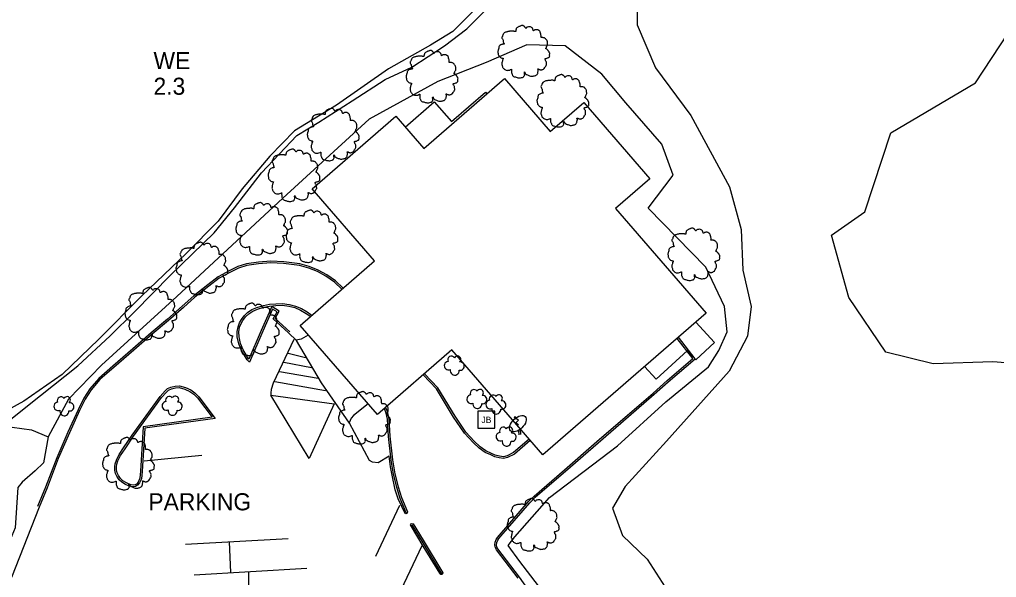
# Model space of a CAD drawing. Extents: x 2160437 to 2172832, y 205694 to 212444.
# Drawn here: x 2171725.5 to 2172011.7, y 206806 to 206969.3 of the extents above; entities that cross this region are included whole.
import ezdxf

# ---------------------------------------------------------------- set-up
doc = ezdxf.new("R2010")
doc.units = 0
for name, color, linetype in [('RD_EX_Bldg', 7, 'Continuous'), ('RD_EX_BldgApp', 7, 'Continuous'), ('RD_EX_Conc', 7, 'Continuous'), ('RD_EX_DR_Inlet', 7, 'Continuous'), ('RD_EX_H2O_Pond', 7, 'Continuous'), ('RD_EX_H2O_txCode', 7, 'Continuous'), ('RD_EX_Parking_Paved', 7, 'Continuous'), ('RD_EX_ParkingStripe', 7, 'Continuous'), ('RD_EX_Road_txCode', 7, 'Continuous'), ('RD_EX_VEG', 7, 'Continuous'), ('RD_EX_VEG_ShrubLine', 7, 'Continuous'), ('RD_EX_VEG_TreeLine', 7, 'Continuous')]:
    doc.layers.add(name, color=color, linetype=linetype)

# ---------------------------------------------------------------- blocks, each defined once
blk = doc.blocks.new('T2')
at = {"layer": 'RD_EX_VEG'}
for points in [[(0.05, 7.21), (-0.25, 7.24), (-0.57, 7.14), (-0.82, 7.04), (-1.05, 6.96), (-1.27, 6.86), (-1.57, 6.69), (-1.8, 6.49), (-1.92, 6.24), (-1.97, 6.01), (-2.02, 5.74), (-2.02, 5.56), (-2.15, 5.54), (-2.3, 5.56), (-2.55, 5.64), (-2.8, 5.64), (-3.05, 5.64), (-3.4, 5.61), (-3.75, 5.61), (-4.02, 5.56), (-4.35, 5.51), (-4.72, 5.39), (-5.07, 5.26), (-5.37, 5.01), (-5.62, 4.54), (-5.75, 4.19), (-5.9, 3.94), (-5.75, 3.49), (-5.57, 3.14), (-5.55, 2.94), (-5.47, 2.52), (-5.37, 2.29), (-5.25, 2.09), (-5.32, 2.07), (-5.7, 2.02), (-6, 1.92), (-6.42, 1.69), (-6.64, 1.47), (-6.74, 1.14), (-6.77, 0.79), (-6.87, 0.59), (-6.94, 0.32), (-6.97, 0.24), (-7.02, -0.08), (-6.92, -0.53), (-6.89, -0.88), (-6.77, -1.11), (-6.62, -1.28), (-6.44, -1.53), (-6.05, -1.76), (-5.72, -1.86), (-5.52, -1.88), (-5.7, -2.38), (-5.75, -2.73), (-5.87, -3.13), (-5.87, -3.21), (-5.92, -3.68), (-5.77, -4.01), (-5.7, -4.38), (-5.52, -4.61), (-5.25, -4.91), (-4.92, -5.13), (-4.42, -5.26), (-4.02, -5.23), (-3.45, -5.06), (-3.2, -4.98), (-3.22, -5.16), (-3.2, -5.53), (-3.2, -5.96), (-3.05, -6.28), (-2.95, -6.56), (-2.8, -6.81), (-2.47, -7.03), (-2.07, -7.11), (-1.65, -7.26), (-1.2, -7.33), (-0.7, -7.36), (-0.1, -7.21), (0.18, -7.08), (0.28, -6.91), (0.48, -6.53), (0.43, -6.31), (0.45, -5.71), (0.55, -5.88), (0.73, -6.23), (1.23, -6.53), (1.63, -6.71), (2.1, -6.86), (2.4, -6.93), (2.88, -6.86), (3.25, -6.78), (3.63, -6.66), (3.93, -6.38), (4.1, -6.11), (4.15, -5.83), (4.23, -5.46), (4.28, -5.28)], [(4.28, -5.28), (4.2, -5.11), (4.15, -4.86), (4.23, -4.88), (4.4, -4.93), (4.68, -5.06), (4.9, -5.13), (5.23, -5.11), (5.5, -5.01), (5.95, -4.73), (6.22, -4.26), (6.5, -3.86), (6.57, -3.53), (6.52, -3.31), (6.5, -2.81), (6.3, -2.56), (6.25, -2.43), (6.15, -2.03), (6.22, -1.98), (6.5, -1.93), (6.87, -1.81), (7.15, -1.68), (7.37, -1.51), (7.45, -1.28), (7.42, -0.88), (7.47, -0.48), (7.4, -0.33), (7.3, -0.18), (7.22, 0.02), (7.07, 0.17), (6.97, 0.32), (6.87, 0.42), (6.75, 0.57), (6.57, 0.69), (6.42, 0.74), (6.37, 0.89), (6.52, 1.09), (6.57, 1.19), (6.6, 1.42), (6.82, 1.77), (6.87, 2.17), (6.82, 2.59), (6.77, 2.87), (6.62, 3.14), (6.42, 3.39), (6.3, 3.56), (6.12, 3.69), (5.8, 3.81), (5.55, 3.86), (5.2, 3.86), (5, 3.91), (5.03, 3.96), (5.03, 4.11), (5.03, 4.39), (4.95, 4.84), (4.8, 5.34), (4.8, 5.36), (4.7, 5.61), (4.48, 5.81), (4.3, 5.91), (4.1, 6.04), (3.85, 6.06), (3.55, 6.06), (3.28, 6.01), (3.08, 5.91), (2.9, 5.79), (2.83, 5.94), (2.73, 6.24), (2.68, 6.39), (2.53, 6.56), (2.3, 6.76), (1.85, 6.89), (1.23, 6.81), (0.93, 6.61), (0.78, 6.44), (0.73, 6.56), (0.53, 6.76), (0.43, 6.94), (0.25, 7.06), (0.1, 7.16), (0, 7.21)]]:
    blk.add_spline(points, degree=3, dxfattribs=at)

msp = doc.modelspace()

# ---------------------------------------------------------------- linework, layer by layer
at = {"layer": 'RD_EX_Bldg'}
msp.add_lwpolyline([(2171926.67, 206883.34), (2171878.8, 206841.89), (2171852.21, 206872.59), (2171830.4, 206853.7), (2171807.79, 206879.8), (2171829.57, 206898.66), (2171811.29, 206919.76), (2171835.8, 206940.98), (2171843.97, 206931.55), (2171867.57, 206951.99), (2171880.99, 206936.49), (2171890.81, 206945), (2171910.14, 206922.67), (2171900.12, 206914)], close=True, dxfattribs=at)
at = {"layer": 'RD_EX_BldgApp'}
for p, q in [((2171870.91, 206852.33), (2171870.51, 206852.72)), ((2171871.69, 206852.01), (2171870.58, 206852.85)), ((2171870.76, 206853.01), (2171871.18, 206852.65)), ((2171870.79, 206852.75), (2171870.79, 206852.75)), ((2171870.91, 206852.73), (2171870.91, 206852.73)), ((2171871.18, 206852.65), (2171870.91, 206852.33)), ((2171870.93, 206851.25), (2171871.69, 206852.01)), ((2171871.69, 206850.63), (2171870.93, 206851.25)), ((2171871.69, 206849.07), (2171871.77, 206847.73)), ((2171872.23, 206849.36), (2171872.31, 206847.9))]:
    msp.add_line(p, q, dxfattribs=at)
for points in [[(2171838.54, 206937.82), (2171847.01, 206945.23), (2171852.12, 206939.4), (2171862.02, 206948.05), (2171862.45, 206947.56)], [(2171912.06, 206864), (2171921.18, 206872.4), (2171923.67, 206869.7), (2171929.14, 206874.73), (2171923.63, 206880.71)], [(2171908.64, 206867.72), (2171912.06, 206864)]]:
    msp.add_lwpolyline(points, dxfattribs=at)
msp.add_ellipse((2171871.54, 206851.02), major_axis=(-2.15, -2.07), ratio=0.564687, dxfattribs=at)
msp.add_ellipse((2171870.64, 206852.86), major_axis=(0.099, 0.164), ratio=0.846225, start_param=6.138676, end_param=9.218032, dxfattribs=at)
at = {"layer": 'RD_EX_Conc'}
for points in [[(2171820.36, 206890.68), (2171818.14, 206892.85), (2171815.54, 206894.62), (2171813.02, 206895.97), (2171810.42, 206897.04), (2171807.64, 206897.77), (2171802.94, 206898.35), (2171799.13, 206898.57), (2171795.52, 206898.31), (2171792.06, 206897.77), (2171789.53, 206897.01), (2171786.91, 206895.75), (2171783.72, 206893.98), (2171780.73, 206891.66), (2171776.59, 206888.43), (2171773.19, 206885.42), (2171768.86, 206881.58), (2171764.07, 206877.6), (2171758.72, 206872.95), (2171752.85, 206867.85), (2171748.72, 206864.29), (2171746.09, 206861.22), (2171744.36, 206858.44), (2171742.7, 206855.12), (2171739.69, 206848.57), (2171736.44, 206841.03), (2171733.15, 206832.43), (2171730.85, 206826.78)], [(2171804.69, 206877.93), (2171800.47, 206881.76), (2171801.64, 206883.91), (2171799.46, 206885.28), (2171796.32, 206878.3), (2171792.74, 206869.93), (2171792.63, 206870.04), (2171791.06, 206872.67), (2171790.25, 206874.52), (2171789.83, 206876.46), (2171789.76, 206877.93), (2171790.02, 206879.23), (2171790.47, 206880.3), (2171790.97, 206881.23), (2171791.72, 206882.3), (2171792.67, 206883.21), (2171793.85, 206883.99), (2171795.23, 206884.58), (2171797.09, 206885.14), (2171798.8, 206885.45), (2171800.61, 206885.59), (2171802.54, 206885.69), (2171804.41, 206885.44), (2171806.22, 206884.98), (2171807.89, 206884.23), (2171809.54, 206883.29), (2171810.57, 206882.61), (2171810.81, 206882.41)], [(2171810.22, 206877), (2171810.1, 206876.92), (2171808, 206875.72), (2171807.58, 206875.64), (2171806.55, 206875.47)], [(2171877.14, 206798.75), (2171872.01, 206806.13), (2171865.68, 206814.41), (2171865.39, 206814.89), (2171865.24, 206815.56), (2171865.36, 206816.22), (2171865.61, 206816.96), (2171865.91, 206817.42), (2171866.52, 206818.1), (2171875.01, 206827.88), (2171876.61, 206829.5), (2171885.49, 206837.17), (2171895, 206845.38), (2171903.91, 206853.13), (2171911.49, 206859.62), (2171915.59, 206863.3), (2171923.46, 206870.01), (2171918.54, 206876.3)], [(2171874.85, 206846.46), (2171870.28, 206842.56), (2171868.35, 206841.57), (2171867.29, 206841.37), (2171866.1, 206841.49), (2171864.91, 206841.82), (2171863.77, 206842.31), (2171862.18, 206843.06), (2171860.52, 206844.26), (2171858.75, 206845.86), (2171856.25, 206848.52), (2171853.13, 206853.18), (2171848.09, 206861.55), (2171844.19, 206865.65)], [(2171827.65, 206856.87), (2171823.35, 206853.39), (2171822.69, 206852.67), (2171822.11, 206851.3)], [(2171832.38, 206855.42), (2171832.7, 206854.53), (2171833.2, 206852.32), (2171833.57, 206847.29), (2171834.33, 206840.35), (2171834.98, 206836.27), (2171835.94, 206832.46), (2171836.92, 206829.2), (2171838.72, 206825.01)], [(2171840.43, 206821.45), (2171843.38, 206816.67), (2171849.15, 206807.08)]]:
    msp.add_lwpolyline(points, dxfattribs=at)
msp.add_lwpolyline([(2171758.27, 206833.16), (2171757.62, 206833.34), (2171756.85, 206833.69), (2171755.78, 206834.32), (2171755.13, 206834.96), (2171754.49, 206835.89), (2171754.15, 206836.64), (2171753.97, 206837.5), (2171753.95, 206838.37), (2171754.08, 206839.16), (2171754.38, 206840.13), (2171755.15, 206841.71), (2171756.46, 206843.68), (2171758.97, 206847.41), (2171767.11, 206858.64), (2171768.56, 206860.25), (2171769.2, 206860.85), (2171770.01, 206861.23), (2171771.24, 206861.52), (2171772.33, 206861.59), (2171773.95, 206861.16), (2171775.47, 206860.45), (2171776.58, 206859.7), (2171777.68, 206858.56), (2171781.97, 206852.93), (2171761.77, 206850.11), (2171761, 206837.11), (2171760.74, 206835.05), (2171760.3, 206833.94), (2171759.81, 206833.37), (2171759.37, 206833.1), (2171758.87, 206833.07)], close=True, dxfattribs=at)
at = {"layer": 'RD_EX_DR_Inlet'}
msp.add_line((2171864.81, 206849.73), (2171864.81, 206854.73), dxfattribs=at)
msp.add_lwpolyline([(2171864.81, 206849.73), (2171864.81, 206854.73), (2171859.81, 206854.73), (2171859.81, 206849.73)], close=True, dxfattribs=at)
at = {"layer": 'RD_EX_H2O_Pond'}
msp.add_lwpolyline([(2171858.83, 206972.09), (2171852.49, 206965.81), (2171845.89, 206961.74), (2171833.59, 206954.85), (2171818.37, 206944.23), (2171806.06, 206936.69), (2171798.87, 206929.34), (2171790.8, 206919.75), (2171783.73, 206910.26), (2171774.4, 206900.79), (2171761.39, 206888.45), (2171748.8, 206875.76), (2171737.99, 206865.4), (2171726.78, 206857.6), (2171722.01, 206854.96)], dxfattribs=at)
at = {"layer": 'RD_EX_Parking_Paved'}
for points in [[(2171819.98, 206890.36), (2171817.82, 206892.46), (2171815.28, 206894.19), (2171812.8, 206895.52), (2171810.26, 206896.56), (2171807.55, 206897.28), (2171802.9, 206897.85), (2171799.14, 206898.07), (2171795.58, 206897.81), (2171792.17, 206897.28), (2171789.71, 206896.55), (2171787.14, 206895.3), (2171783.99, 206893.56), (2171781.03, 206891.27), (2171776.91, 206888.05), (2171773.53, 206885.05), (2171769.19, 206881.2), (2171764.39, 206877.21), (2171759.05, 206872.58), (2171753.18, 206867.47), (2171749.08, 206863.93), (2171746.5, 206860.92), (2171744.8, 206858.2), (2171743.15, 206854.91), (2171740.15, 206848.36), (2171736.9, 206840.84), (2171733.61, 206832.25), (2171731.31, 206826.59), (2171723.15, 206806.04)], [(2171804.36, 206877.56), (2171799.84, 206881.66), (2171800.98, 206883.74), (2171799.68, 206884.55), (2171796.77, 206878.1), (2171792.91, 206869.04), (2171792.24, 206869.73), (2171790.61, 206872.44), (2171789.77, 206874.37), (2171789.34, 206876.4), (2171789.26, 206877.97), (2171789.54, 206879.38), (2171790.02, 206880.51), (2171790.54, 206881.49), (2171791.34, 206882.62), (2171792.36, 206883.6), (2171793.62, 206884.43), (2171795.06, 206885.05), (2171796.97, 206885.63), (2171798.73, 206885.95), (2171800.58, 206886.09), (2171802.57, 206886.19), (2171804.5, 206885.94), (2171806.39, 206885.45), (2171808.12, 206884.68), (2171809.8, 206883.71), (2171810.86, 206883.01), (2171811.19, 206882.74)], [(2171832.78, 206855.77), (2171833.19, 206854.67), (2171833.7, 206852.39), (2171834.06, 206847.34), (2171834.83, 206840.42), (2171835.47, 206836.37), (2171836.42, 206832.59), (2171837.39, 206829.38), (2171839.18, 206825.2), (2171838.99, 206824.71), (2171838.7, 206824.65), (2171838.49, 206824.75), (2171837.49, 206826.75), (2171836.47, 206829.05), (2171835.6, 206831.7), (2171834.73, 206835.92), (2171834.2, 206838.42), (2171833.78, 206841.49), (2171830.62, 206839.52), (2171828.94, 206839.73), (2171828.02, 206840.23), (2171822.21, 206851.15), (2171813.98, 206863.02), (2171806.64, 206875.38), (2171804.36, 206877.56)], [(2171871.61, 206805.84), (2171865.27, 206814.13), (2171864.92, 206814.7), (2171864.73, 206815.55), (2171864.88, 206816.35), (2171865.16, 206817.18), (2171865.51, 206817.72), (2171866.14, 206818.43), (2171874.65, 206828.22), (2171876.26, 206829.86), (2171885.16, 206837.55), (2171894.67, 206845.76), (2171903.59, 206853.51), (2171911.16, 206859.99), (2171915.26, 206863.68), (2171922.77, 206870.08), (2171918.16, 206875.97)], [(2171875.17, 206846.08), (2171870.56, 206842.14), (2171868.51, 206841.09), (2171867.32, 206840.87), (2171866.01, 206841), (2171864.75, 206841.35), (2171863.57, 206841.86), (2171861.93, 206842.62), (2171860.21, 206843.87), (2171858.4, 206845.5), (2171855.85, 206848.21), (2171852.71, 206852.91), (2171847.69, 206861.25), (2171843.82, 206865.32)]]:
    msp.add_lwpolyline(points, dxfattribs=at)
for points in [[(2171758.14, 206832.68), (2171757.45, 206832.87), (2171756.62, 206833.24), (2171755.47, 206833.92), (2171754.75, 206834.64), (2171754.06, 206835.64), (2171753.67, 206836.48), (2171753.48, 206837.44), (2171753.45, 206838.41), (2171753.59, 206839.27), (2171753.91, 206840.32), (2171754.72, 206841.96), (2171756.04, 206843.96), (2171758.56, 206847.7), (2171766.72, 206858.95), (2171768.21, 206860.6), (2171768.92, 206861.27), (2171769.84, 206861.7), (2171771.17, 206862.02), (2171772.39, 206862.1), (2171774.12, 206861.63), (2171775.71, 206860.88), (2171776.9, 206860.08), (2171778.06, 206858.89), (2171782.89, 206852.55), (2171762.25, 206849.67), (2171761.5, 206837.06), (2171761.23, 206834.93), (2171760.73, 206833.68), (2171760.13, 206832.99), (2171759.53, 206832.61), (2171758.9, 206832.57)], [(2171849.57, 206807.34), (2171849.33, 206806.87), (2171848.98, 206806.9), (2171848.7, 206807.31), (2171843.77, 206815.18), (2171840.11, 206821.38), (2171840.27, 206821.74), (2171840.53, 206821.84), (2171840.86, 206821.71), (2171843.8, 206816.93)]]:
    msp.add_lwpolyline(points, close=True, dxfattribs=at)
at = {"layer": 'RD_EX_ParkingStripe'}
for points in [[(2171805.9, 206875.64), (2171799.88, 206862.87), (2171799.22, 206861.07), (2171799.17, 206860.08), (2171799.2, 206859.37), (2171817.71, 206856.83), (2171810.41, 206840.79), (2171799.2, 206859.37)], [(2171804.26, 206871.7), (2171809.31, 206870.36)], [(2171803.01, 206869.02), (2171811.1, 206867.51)], [(2171801.7, 206866.3), (2171812.98, 206864.31)], [(2171800.29, 206863.39), (2171815.19, 206860.73)], [(2171762.01, 206840.18), (2171778.98, 206841.79)], [(2171829.93, 206812.3), (2171836.95, 206827.18)], [(2171774.13, 206815.81), (2171804.28, 206817.38)], [(2171787.46, 206807.44), (2171787.01, 206816.48)], [(2171835.58, 206798.69), (2171843.48, 206815.42)], [(2171776.66, 206806.8), (2171809.72, 206808.78)], [(2171792.59, 206798.76), (2171792.68, 206807.76)]]:
    msp.add_lwpolyline(points, dxfattribs=at)
at = {"layer": 'RD_EX_VEG'}
for centre, radius, start, end in [((2171852.05, 206869.7), 1.08, 34.9763, 204.756), ((2171853.82, 206869.85), 0.995, 308.7626, 152.0467), ((2171851.21, 206867.99), 1.26, 96.4518, 294.734), ((2171854.61, 206867.87), 1.22, 256.5667, 98.1046), ((2171853.02, 206866.55), 1.32, 166.8827, 5.7589), ((2171857.83, 206858.21), 1.26, 96.4518, 294.734), ((2171858.67, 206859.92), 1.08, 34.9763, 204.756), ((2171860.44, 206860.07), 0.995, 308.7626, 152.0467), ((2171861.23, 206858.09), 1.22, 256.5667, 98.1046), ((2171864.24, 206858.32), 1.08, 34.9763, 204.756), ((2171866.01, 206858.47), 0.995, 308.7626, 152.0467), ((2171736.85, 206856.08), 1.26, 96.4518, 294.734), ((2171737.69, 206857.79), 1.08, 34.9763, 204.756), ((2171739.46, 206857.94), 0.995, 308.7626, 152.0467), ((2171740.25, 206855.96), 1.22, 256.5667, 98.1046), ((2171768.57, 206856.24), 1.26, 96.4518, 294.734), ((2171769.41, 206857.95), 1.08, 34.9763, 204.756), ((2171771.18, 206858.1), 0.995, 308.7626, 152.0467), ((2171771.97, 206856.12), 1.22, 256.5667, 98.1046), ((2171859.64, 206856.77), 1.32, 166.8827, 5.7589), ((2171863.4, 206856.61), 1.26, 96.4518, 294.734), ((2171866.8, 206856.49), 1.22, 256.5667, 98.1046), ((2171738.66, 206854.64), 1.32, 166.8827, 5.7589), ((2171770.38, 206854.8), 1.32, 166.8827, 5.7589), ((2171865.21, 206855.17), 1.32, 166.8827, 5.7589), ((2171866.4, 206847.21), 1.26, 96.4518, 294.734), ((2171867.24, 206848.92), 1.08, 34.9763, 204.756), ((2171869.01, 206849.07), 0.995, 308.7626, 152.0467), ((2171869.8, 206847.09), 1.22, 256.5667, 98.1046), ((2171868.21, 206845.77), 1.32, 166.8827, 5.7589)]:
    msp.add_arc(centre, radius, start, end, dxfattribs=at)
at = {"layer": 'RD_EX_VEG_ShrubLine'}
for points in [[(2171906.6, 206986.37), (2171906.47, 206967.72), (2171911.79, 206955.12), (2171922.15, 206941.16), (2171933.52, 206920.32), (2171936.97, 206907.83), (2171937.45, 206895.95), (2171939.84, 206885.34), (2171938.81, 206876.61), (2171933.37, 206866.4), (2171915.08, 206845.94), (2171902.95, 206832.6), (2171899.2, 206826.3), (2171902.16, 206818.32), (2171909.42, 206811.34), (2171916.38, 206800.44)], [(2171720.53, 206850.39), (2171731.72, 206859.25), (2171742.58, 206867.99), (2171752.12, 206876.75), (2171759.18, 206883.72), (2171769.74, 206894.47), (2171782.57, 206906.9), (2171788.5, 206914.22), (2171796.38, 206924.39), (2171806.81, 206935.31), (2171813.22, 206939.25), (2171822.99, 206945.5), (2171832.61, 206951.77), (2171840.47, 206955.37), (2171850, 206961.57), (2171856.58, 206966.56), (2171862.37, 206972.29)], [(2172021.69, 206868.24), (2172010.63, 206869.16), (2171993.14, 206868.55), (2171979.3, 206871.93), (2171968.48, 206887.92), (2171963.41, 206906.18), (2171973.18, 206913.02), (2171980.73, 206936.16), (2172005.56, 206950.72), (2172017.62, 206969.02)], [(2171877.58, 206803.58), (2171872.09, 206810.7), (2171868.68, 206815.37), (2171870.6, 206817.91), (2171880.83, 206829.45), (2171900.72, 206844.57), (2171914.86, 206857.42), (2171927.4, 206867.69), (2171930.42, 206872.39), (2171932.84, 206877.9), (2171932.08, 206885.31), (2171926.58, 206896.82), (2171909.72, 206914.1), (2171917.06, 206923.76), (2171913.72, 206932.78), (2171903.16, 206944.91), (2171896.11, 206953.29), (2171885.37, 206961.55), (2171874.19, 206961.88), (2171862.27, 206956.67), (2171848.07, 206951.12), (2171827.96, 206940.17), (2171802.63, 206916.97), (2171771.66, 206888.23), (2171749.59, 206868.14), (2171739.87, 206858.17), (2171733.94, 206847.22)]]:
    msp.add_lwpolyline(points, dxfattribs=at)
at = {"layer": 'RD_EX_VEG_TreeLine'}
msp.add_lwpolyline([(2171725.07, 206832.37), (2171724.24, 206820.57), (2171719.8, 206809.99), (2171711.3, 206808.02), (2171702.77, 206816.44), (2171700.43, 206821.79), (2171688.59, 206827.67), (2171689.68, 206835.61), (2171694.44, 206844.33), (2171706.95, 206845.73), (2171720.53, 206850.39), (2171729, 206849.27), (2171733.94, 206847.22), (2171732.57, 206839.61), (2171730.09, 206837.23), (2171726.33, 206833.93)], close=True, dxfattribs=at)

# ---------------------------------------------------------------- block references
at = {"layer": 'RD_EX_VEG', "xscale": 1.0499999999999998, "yscale": 1.0499999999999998}
for p in [(2171873.02, 206959.94), (2171846.14, 206952.63), (2171884.48, 206945.57), (2171817.18, 206935.7), (2171805.7, 206923.77), (2171796.25, 206908.12), (2171810.97, 206905.94), (2171922.83, 206900.66), (2171778.73, 206896.51), (2171763.77, 206883.29), (2171793.78, 206878.7), (2171826.34, 206852.81), (2171757.2, 206839.4), (2171875.77, 206821.52)]:
    msp.add_blockref('T2', p, dxfattribs=at)

# ---------------------------------------------------------------- texts
at = {"layer": 'RD_EX_DR_Inlet'}
msp.add_text('JB', height=1.875, dxfattribs=at).set_placement((2171860.84, 206851.21))
at = {"layer": 'RD_EX_H2O_txCode'}
for s, p in [('WE', (2171764.79, 206954.76)), ('2.3', (2171764.79, 206947.26))]:
    msp.add_text(s, height=5, dxfattribs=at).set_placement(p)
at = {"layer": 'RD_EX_Road_txCode'}
msp.add_text('PARKING', height=5, dxfattribs=at).set_placement((2171763.29, 206825.67))

doc.saveas('drawing.dxf')
